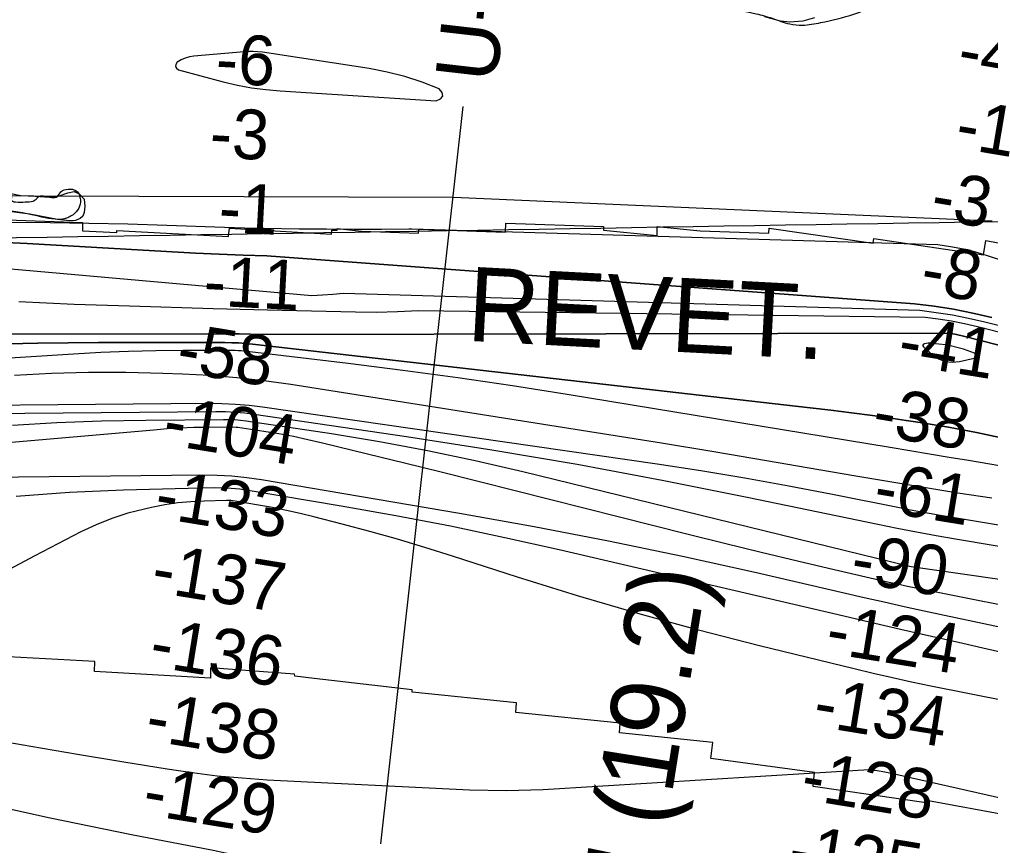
# Model space of a CAD drawing. Extents: x 3855477 to 3893699, y 299188 to 325115.
# Drawn here: x 3880980 to 3882289, y 319294 to 320408 of the extents above; entities that cross this region are included whole.
import ezdxf

# ---------------------------------------------------------------- set-up
doc = ezdxf.new("R2010")
doc.units = 0
for name, color, linetype in [('V-CHAN-NAID', 7, 'Continuous'), ('V-GRID-MAJR', 7, 'Continuous'), ('V-RIVR-EDGE', 7, 'Continuous'), ('V-RIVR-RANG', 7, 'Continuous'), ('V-RIVR-RANG-IDEN', 7, 'Continuous'), ('V-RRAP-FSHR', 7, 'Continuous'), ('V-RRAP-RVMT', 7, 'Continuous'), ('V-RRAP-RVMT-IDEN', 7, 'Continuous'), ('V-TOPO-DPTH', 7, 'Continuous'), ('V-TOPO-MAJR', 7, 'Continuous'), ('V-TOPO-MINR', 7, 'Continuous'), ('V-WETL-SWMP', 7, 'Continuous')]:
    doc.layers.add(name, color=color, linetype=linetype)

msp = doc.modelspace()

# ---------------------------------------------------------------- linework, layer by layer
at = {"layer": 'V-GRID-MAJR'}
msp.add_spline([(3859493.4, 319767), (3864801.7, 319851.5), (3870110.1, 319936.8), (3875418.4, 320022.9), (3880726.7, 320109.8), (3886035, 320197.4), (3891343.3, 320285.8)], degree=3, dxfattribs=at)
at = {"layer": 'V-RIVR-EDGE'}
for points in [[(3882135.7, 320427.2), (3882154.8, 320437.3), (3882187.6, 320451.1), (3882206.3, 320459.1), (3882223.1, 320472.6), (3882233.5, 320480.5), (3882236.3, 320481.3), (3882246.6, 320478.5), (3882877.5, 320143.8), (3882887.8, 320136.6), (3882897.3, 320111.8), (3882913.1, 320040.1)], [(3881795.7, 320430.8), (3881827.6, 320431.9), (3881855.5, 320429.5), (3881925.7, 320424.1), (3881972.7, 320415.6), (3881994.6, 320409.6), (3882018.1, 320401.9), (3882035.2, 320400.3), (3882059.9, 320403.8), (3882104.6, 320415.3), (3882135.7, 320427.2)], [(3879697, 320125.3), (3879719.6, 320127.7), (3879729.6, 320126.8), (3879733.2, 320123.2), (3879733.6, 320118.9), (3879739.5, 320088.6), (3879740.6, 320082.6), (3879743.4, 320081.4), (3879749.4, 320081.4), (3879752.2, 320084.5), (3879744.7, 320122), (3879744.3, 320126.8), (3879747.1, 320126.8), (3879767.9, 320130.7), (3879777.8, 320129.9), (3879787, 320126.3), (3879796.9, 320118.3), (3879802.1, 320105.1), (3879803.6, 320100), (3879808, 320098), (3879817.2, 320099.5), (3879824, 320102.3), (3879826.8, 320106.3), (3879826.8, 320112.3), (3879824, 320128.2), (3879824.9, 320133.8), (3879827.2, 320134.6), (3879832.8, 320135), (3879839.6, 320134.9), (3879849.2, 320136.5), (3879852.8, 320140.5), (3879854, 320146.9), (3879857.6, 320148.8), (3879860.8, 320149.6), (3879865.9, 320148.8), (3879880.7, 320141.2), (3879897, 320142.4), (3879920.5, 320148.3), (3879924.5, 320146.7), (3879924.5, 320142.7), (3879920.5, 320124.8), (3879922.9, 320122.8), (3879934, 320123.1), (3879938.4, 320126.3), (3879949.2, 320127.1), (3879961.1, 320127.1), (3879967.9, 320131.8), (3879971.5, 320137.4), (3879976.3, 320151.3), (3879987.1, 320161.3), (3880003.9, 320165.6), (3880021, 320166), (3880035, 320165.1), (3880049.7, 320169.1), (3880055.3, 320169.5), (3880068.4, 320162.7), (3880087.1, 320155.4), (3880095.9, 320154.2), (3880116.6, 320156.2), (3880150.1, 320161.7), (3880176.4, 320163.6), (3880209.9, 320166.7), (3880232.2, 320168.6), (3880259.8, 320175.3), (3880270.9, 320178.9), (3880279.3, 320179.3), (3880287.3, 320180.1), (3880297.2, 320184.8), (3880310, 320186.8), (3880320.8, 320187.9), (3880345.9, 320190.7), (3880358.6, 320194.2), (3880377.8, 320201.4), (3880395.7, 320206.1), (3880415.3, 320214.4), (3880426.1, 320220), (3880431.2, 320220), (3880447.2, 320217.1), (3880458.3, 320216.7), (3880469.5, 320216.7), (3880493, 320214.2), (3880506.5, 320213), (3880520.1, 320214.6), (3880541.6, 320212.5), (3880558.7, 320207.7), (3880566.3, 320204.5), (3880579.5, 320203.2), (3880606.5, 320200.4), (3880635.6, 320198.3), (3880664.3, 320198.3), (3880680.7, 320199.4), (3880692.2, 320199.4), (3880713.3, 320196.1), (3880741.6, 320190.5), (3880767.9, 320187.6), (3880798.2, 320184.8), (3880844.8, 320178.7), (3880850.4, 320180.3), (3880860.4, 320184.6), (3880868.3, 320186.2), (3880878.7, 320186.2), (3880899.8, 320183.3), (3880916.2, 320179.3), (3880934.5, 320174.9), (3880964.4, 320170), (3880969.1, 320168.8), (3880968.3, 320165.2), (3880974.3, 320162), (3880987.4, 320162), (3880998.2, 320163.2), (3881003.4, 320167.1), (3881006.2, 320169.5), (3881014.2, 320169.9), (3881026.1, 320167.9), (3881030.5, 320169.1), (3881035.7, 320175.8), (3881045.3, 320179), (3881051.3, 320179), (3881058, 320175.4), (3881061.2, 320168.2), (3881062, 320161.8), (3881058, 320151.1), (3881049.6, 320143.1), (3881043.2, 320139.9), (3881032.4, 320138.4), (3880996.2, 320144.8), (3880947.2, 320152.9), (3880920.5, 320156.2), (3880894.2, 320155.4), (3880850.3, 320151.2), (3880831.6, 320150.4), (3880807.3, 320154.9), (3880789.8, 320158.1), (3880775, 320163.3), (3880750.7, 320165.8), (3880733.2, 320167), (3880726.8, 320165.4), (3880717.2, 320164.6), (3880710.9, 320165.9), (3880707.3, 320170.7), (3880704.5, 320173.8), (3880697.3, 320174.7), (3880679, 320177.5), (3880672.2, 320176.7), (3880659.9, 320172.4), (3880641.1, 320172.4), (3880568.6, 320179), (3880520.4, 320181.1), (3880484.9, 320181.6), (3880478.6, 320182.8), (3880469.8, 320189.2), (3880461.5, 320190), (3880428.4, 320187.3), (3880417.2, 320185.7), (3880414, 320182.5), (3880409.6, 320177.8), (3880403.6, 320176.6), (3880390.1, 320175.4), (3880368.6, 320176.3), (3880354.6, 320176.3), (3880341.9, 320175.1), (3880318.3, 320168.8), (3880272.9, 320157), (3880215.1, 320147.2), (3880160, 320141.7), (3880146.5, 320140.2), (3880123.4, 320133), (3880083.9, 320124.4), (3880001, 320115), (3879947.5, 320106.4), (3879873.4, 320088.6), (3879836.7, 320081.5), (3879819.9, 320079.2), (3879798.4, 320075.3), (3879788.8, 320072.1), (3879781.2, 320066.9), (3879773.3, 320065.4), (3879750.1, 320060.2), (3879721, 320049.9), (3879669.2, 320031.3), (3879631.7, 320017.1), (3879566.3, 320000.9), (3879510, 319988.3), (3879446.7, 319976.1), (3879406.8, 319967.4), (3879349.7, 319952.4), (3879285.9, 319934.6), (3879218.1, 319916.9), (3879183.4, 319903.8), (3879155.9, 319896.7), (3879139.2, 319893.2), (3879093.7, 319885.3), (3879060.6, 319877), (3878986, 319855.3), (3878942.6, 319840.2), (3878915.4, 319828.4), (3878895.5, 319814.5), (3878875.1, 319802.9), (3878854.8, 319795.8), (3878818.5, 319787.5), (3878772.2, 319780.9), (3878725.6, 319767.1), (3878653.4, 319749.3), (3878584.8, 319736.3), (3878566.5, 319736.4), (3878560.5, 319740.4), (3878558.5, 319746.7), (3878560.2, 319750.7), (3878564.9, 319754.3), (3878579.3, 319757.1), (3878593.7, 319761)]]:
    msp.add_spline(points, degree=3, dxfattribs=at)
at = {"layer": 'V-RIVR-RANG'}
msp.add_line((3881577.5, 320290.5), (3881466.5, 319296.7), dxfattribs=at)
at = {"layer": 'V-RRAP-FSHR'}
msp.add_lwpolyline([(3876931.2, 318781), (3877153.9, 318947.9), (3877384.1, 319090.2), (3877720.6, 319286.6), (3878185, 319523.3), (3878396.2, 319649), (3878618, 319749.1), (3878835.2, 319834.1), (3879377.4, 319985.4), (3880023.2, 320134.6), (3880260.9, 320172), (3880414.8, 320178.8), (3880574.3, 320171.5), (3881565, 320168.5), (3882291, 320136.7)], dxfattribs=at)
at = {"layer": 'V-RRAP-RVMT'}
for p, q in [((3880947.9, 320138.3), (3881064.9, 320134.1)), ((3881064.9, 320134.1), (3881064.5, 320123.1)), ((3881634.8, 320121.2), (3881635.2, 320133.5)), ((3881635.2, 320133.5), (3881767.1, 320128.8)), ((3881064.5, 320123.1), (3881111, 320120.6)), ((3881111, 320120.6), (3881111.2, 320123.4)), ((3881111.2, 320123.4), (3881261.6, 320115.3)), ((3881261.6, 320115.3), (3881262.7, 320126.8)), ((3881262.7, 320126.8), (3881400.6, 320118.6)), ((3881400.6, 320118.6), (3881400.7, 320124.1)), ((3881400.7, 320124.1), (3881408.1, 320123.9)), ((3881408.1, 320123.9), (3881408.4, 320126.4)), ((3881408.4, 320126.4), (3881440.8, 320122.7)), ((3881440.8, 320122.7), (3881517.7, 320120)), ((3881517.7, 320120), (3881517.9, 320125.4)), ((3881517.9, 320125.4), (3881634.8, 320121.2)), ((3881767.1, 320128.8), (3881767, 320124.1)), ((3881767, 320124.1), (3881839.2, 320116.9)), ((3881839.2, 320116.9), (3881839.5, 320128.9)), ((3881839.5, 320128.9), (3881897.4, 320123.1)), ((3881897.4, 320123.1), (3881989.9, 320119.9)), ((3881989.9, 320119.9), (3881990.4, 320126.5)), ((3881990.4, 320126.5), (3882130.6, 320106.6)), ((3882130.6, 320106.6), (3882131.4, 320112.5)), ((3882131.4, 320112.5), (3882279.3, 320090.7)), ((3882279.3, 320090.7), (3882282.3, 320109.8)), ((3882282.3, 320109.8), (3882422.1, 320084.1)), ((3881081.3, 319542.5), (3880964.9, 319548.8)), ((3881080.9, 319528.8), (3881081.3, 319542.5)), ((3881237.2, 319520.1), (3881080.9, 319528.8)), ((3881350.5, 319525.2), (3881237.1, 319534)), ((3881237.1, 319534), (3881237.2, 319520.1)), ((3881350.8, 319522.5), (3881350.5, 319525.2)), ((3881376.9, 319519.7), (3881350.8, 319522.5)), ((3881509.1, 319504.4), (3881376.9, 319519.7)), ((3881509.2, 319501), (3881509.1, 319504.4)), ((3881649.6, 319486.7), (3881509.2, 319501)), ((3881649.1, 319473.9), (3881649.6, 319486.7)), ((3881789.5, 319459.5), (3881649.1, 319473.9)), ((3881788.5, 319446.2), (3881789.5, 319459.5)), ((3881914.4, 319433.2), (3881788.5, 319446.2)), ((3881911.8, 319411.7), (3881914.4, 319433.2)), ((3882051.4, 319392.9), (3881911.8, 319411.7)), ((3882049.6, 319374), (3882051.4, 319392.9)), ((3882205.3, 319351.6), (3882049.6, 319374)), ((3882205.4, 319354.4), (3882205.3, 319351.6)), ((3882312.6, 319334.9), (3882205.4, 319354.4))]:
    msp.add_line(p, q, dxfattribs=at)
at = {"layer": 'V-TOPO-DPTH'}
for points in [[(3880922.5, 320109.3), (3880990.2, 320106.1), (3881217, 320093), (3881249, 320091.4), (3881281.1, 320090.1), (3881313.1, 320089.4), (3882186.4, 320024.8), (3882212.7, 320021.4), (3882238.8, 320017.3), (3882264.8, 320012.1), (3882290.6, 320006.2)], [(3882449.1, 319948.7), (3882271.4, 319993.5), (3882253.8, 319997.5), (3882236.2, 320001.1), (3882218.4, 320003.9), (3882200.5, 320006.2), (3881517.6, 320015.4), (3881489.3, 320013.7), (3881461, 320013.1), (3881432.7, 320013.2), (3881313.9, 320016.1), (3881295.7, 320016.6), (3881277.4, 320017.1), (3881259.2, 320017.6), (3881240.9, 320018.1), (3881128.1, 320021.3), (3881053.4, 320023.9), (3880978.8, 320027.3)], [(3882449.1, 319948.7), (3882271.4, 319993.5), (3882253.8, 319997.5), (3882236.2, 320001.1), (3882218.4, 320003.9), (3882200.5, 320006.2), (3881517.6, 320015.4), (3881489.3, 320013.7), (3881461, 320013.1), (3881432.7, 320013.2), (3881313.9, 320016.1), (3881295.7, 320016.6), (3881277.4, 320017.1), (3881259.2, 320017.6), (3881240.9, 320018.1), (3881128.1, 320021.3), (3881053.4, 320023.9), (3880978.8, 320027.3)], [(3880768.3, 319983.6), (3881244.9, 319984.4), (3881260.4, 319984.3), (3881275.8, 319984.1), (3881291.2, 319983.7), (3881306.7, 319983.2), (3882233.5, 319985), (3882242.9, 319983.1), (3882252.2, 319980.9), (3882346, 319957.2)], [(3882346, 319957.2), (3882252.2, 319980.9), (3882242.9, 319983.1), (3882233.5, 319985), (3881306.7, 319983.2), (3881291.2, 319983.7), (3881275.8, 319984.1), (3881260.4, 319984.3), (3881244.9, 319984.4), (3880768.3, 319983.6)], [(3880923.2, 319969.8), (3881004.6, 319971.5), (3881086.1, 319972.3), (3881256.4, 319972.4), (3881265.8, 319972.2), (3881275.2, 319971.9), (3881284.5, 319971.2), (3881293.9, 319970.3), (3882045.8, 319884.6), (3882073.7, 319881.3), (3882101.6, 319877.8), (3882129.5, 319874), (3882157.4, 319870.1), (3882174.9, 319867.5), (3882194, 319864.6), (3882213, 319861.5), (3882232, 319858.2), (3882251, 319854.7), (3882269.9, 319851), (3882288.8, 319847.2), (3882307.7, 319843.1)], [(3882307.7, 319843.1), (3882288.8, 319847.2), (3882269.9, 319851), (3882251, 319854.7), (3882232, 319858.2), (3882213, 319861.5), (3882194, 319864.6), (3882174.9, 319867.5), (3882157.4, 319870.1), (3882129.5, 319874), (3882101.6, 319877.8), (3882073.7, 319881.3), (3882045.8, 319884.6), (3881293.9, 319970.3), (3881284.5, 319971.2), (3881275.2, 319971.9), (3881265.8, 319972.2), (3881256.4, 319972.4), (3881086.1, 319972.3), (3881004.6, 319971.5), (3880923.2, 319969.8)], [(3882257.3, 319961.8), (3882252.2, 319963.4), (3882247.1, 319964.8), (3882233, 319968.4), (3882228.6, 319969.2), (3882209.8, 319971.2), (3882207.2, 319971.4), (3882204.7, 319971.4), (3882202.1, 319971.2), (3882199.6, 319970.9), (3882198.3, 319970.1), (3882197.6, 319969.1), (3882197.7, 319967.9), (3882198.3, 319966.6), (3882210.4, 319955.8), (3882218.8, 319950.4), (3882227.6, 319946.7), (3882237.1, 319945.8), (3882247, 319946.7), (3882266.7, 319951.5), (3882268.5, 319953), (3882269.3, 319954.6), (3882268.8, 319956.3), (3882267.2, 319958.1), (3882262.3, 319960.1), (3882257.3, 319961.8)]]:
    msp.add_lwpolyline(points, dxfattribs=at)
at = {"layer": 'V-TOPO-MAJR'}
for points in [[(3882441.8, 319781.9), (3882259.3, 319813.2), (3882232.9, 319817.6), (3882206.5, 319822.1), (3882180.1, 319826.5), (3882153.7, 319830.9), (3881718, 319902.4), (3881644.3, 319914), (3881570.6, 319925), (3881496.7, 319934.9), (3881422.8, 319944.2), (3881282.7, 319960.7), (3881278.7, 319961.1), (3881274.7, 319961.4), (3881270.6, 319961.6), (3881266.6, 319961.7), (3881200.5, 319961.6), (3881163.5, 319961.2), (3881126.5, 319960.3), (3881089.5, 319958.8), (3881052.5, 319956.8), (3880638, 319930.5)], [(3882361.9, 319606.9), (3882204.1, 319638), (3882190.5, 319640.7), (3882176.9, 319643.6), (3882163.3, 319646.5), (3882149.8, 319649.6), (3882078.1, 319666.2), (3882028.8, 319677.8), (3881979.5, 319689.5), (3881930.3, 319701.6), (3881881.1, 319713.8), (3881647.9, 319772.6), (3881598.2, 319785.1), (3881548.4, 319797.5), (3881498.6, 319809.9), (3881448.8, 319822.1), (3881388.3, 319836.9), (3881368.7, 319841.4), (3881349, 319845.6), (3881329.2, 319849.2), (3881309.3, 319852.5), (3881274.1, 319857.7), (3881271.8, 319858), (3881267.1, 319858.4), (3881264.8, 319858.4), (3881233.2, 319858.1), (3881215, 319857.7), (3881196.9, 319857), (3881178.8, 319855.9), (3881160.7, 319854.5), (3880626.9, 319807.9)]]:
    msp.add_lwpolyline(points, dxfattribs=at)
at = {"layer": 'V-TOPO-MINR'}
for points in [[(3881294.9, 320364.8), (3881288.7, 320364.8), (3881282.5, 320364.5), (3881214.9, 320358.5), (3881208.9, 320357.5), (3881203.1, 320355.9), (3881197.7, 320353.4), (3881192.5, 320350.3), (3881190.6, 320347.3), (3881190.1, 320344.6), (3881191.6, 320342.2), (3881194.3, 320340), (3881254.5, 320324.1), (3881273.5, 320319.6), (3881292.6, 320315.9), (3881311.9, 320313.4), (3881331.4, 320311.6), (3881541.7, 320298.3), (3881547.5, 320301.2), (3881550.6, 320304.8), (3881549.5, 320309.4), (3881545.6, 320314.7), (3881522.6, 320323.5), (3881499.3, 320331.2), (3881475.4, 320337), (3881451.2, 320341.7), (3881307.2, 320363.7), (3881301, 320364.4), (3881294.9, 320364.8)], [(3882380, 320058.4), (3882286, 320089.1), (3882269.2, 320094.1), (3882252.2, 320098.3), (3882235, 320101.6), (3882217.7, 320104.2), (3881508.8, 320125.1), (3881504.6, 320125.1), (3881467.7, 320124.9), (3881430.7, 320124.9), (3881393.8, 320125.1), (3881356.8, 320125.5), (3881309.8, 320126.2), (3881296.3, 320126.4), (3881282.9, 320126.7), (3881269.5, 320127.1), (3881256.1, 320127.5), (3881178.2, 320130.3), (3881125.8, 320131.9), (3881073.4, 320133.1), (3881021, 320133.8), (3880968.6, 320134.1)], [(3882290.6, 320006.2), (3882264.8, 320012.1), (3882238.8, 320017.3), (3882212.7, 320021.4), (3882186.4, 320024.8), (3881313.1, 320089.4), (3881281.1, 320090.1), (3881249, 320091.4), (3881217, 320093), (3880990.2, 320106.1), (3880922.5, 320109.3)], [(3882557.8, 319930.3), (3882281, 319999.8), (3882259.3, 320004.8), (3882237.5, 320009.2), (3882215.5, 320012.6), (3882193.5, 320015.5), (3881416.4, 320038.4), (3881402.3, 320037.2), (3881388.2, 320036.2), (3881374, 320035.5), (3880734.5, 320091.9)], [(3882449.1, 319948.7), (3882271.4, 319993.5), (3882253.8, 319997.5), (3882236.2, 320001.1), (3882218.4, 320003.9), (3882200.5, 320006.2), (3881517.6, 320015.4), (3881489.3, 320013.7), (3881461, 320013.1), (3881432.7, 320013.2), (3881313.9, 320016.1), (3881295.7, 320016.6), (3881277.4, 320017.1), (3881259.2, 320017.6), (3881240.9, 320018.1), (3881128.1, 320021.3), (3881053.4, 320023.9), (3880978.8, 320027.3)], [(3882346, 319957.2), (3882252.2, 319980.9), (3882242.9, 319983.1), (3882233.5, 319985), (3881306.7, 319983.2), (3881291.2, 319983.7), (3881275.8, 319984.1), (3881260.4, 319984.3), (3881244.9, 319984.4), (3880768.3, 319983.6)], [(3882307.7, 319843.1), (3882288.8, 319847.2), (3882269.9, 319851), (3882251, 319854.7), (3882232, 319858.2), (3882213, 319861.5), (3882194, 319864.6), (3882174.9, 319867.5), (3882157.4, 319870.1), (3882129.5, 319874), (3882101.6, 319877.8), (3882073.7, 319881.3), (3882045.8, 319884.6), (3881293.9, 319970.3), (3881284.5, 319971.2), (3881275.2, 319971.9), (3881265.8, 319972.2), (3881256.4, 319972.4), (3881086.1, 319972.3), (3881004.6, 319971.5), (3880923.2, 319969.8)], [(3882257.3, 319961.8), (3882252.2, 319963.4), (3882247.1, 319964.8), (3882233, 319968.4), (3882228.6, 319969.2), (3882209.8, 319971.2), (3882207.2, 319971.4), (3882204.7, 319971.4), (3882202.1, 319971.2), (3882199.6, 319970.9), (3882198.3, 319970.1), (3882197.6, 319969.1), (3882197.7, 319967.9), (3882198.3, 319966.6), (3882210.4, 319955.8), (3882218.8, 319950.4), (3882227.6, 319946.7), (3882237.1, 319945.8), (3882247, 319946.7), (3882266.7, 319951.5), (3882268.5, 319953), (3882269.3, 319954.6), (3882268.8, 319956.3), (3882267.2, 319958.1), (3882262.3, 319960.1), (3882257.3, 319961.8)], [(3882290.8, 319762.6), (3882244.9, 319769.6), (3882199, 319776.9), (3882153.1, 319784.5), (3882107.3, 319792.3), (3882057.5, 319801), (3881986.8, 319813.1), (3881916, 319825), (3881845.2, 319836.6), (3881774.3, 319848), (3881345.5, 319915.7), (3881309.2, 319920.7), (3881272.7, 319924.9), (3881236.2, 319927.8), (3881199.5, 319929.8), (3881173, 319930.8), (3881123, 319931.9), (3881073, 319932), (3881023.1, 319930.5), (3880973.1, 319928)], [(3882318.6, 319723.1), (3882218.9, 319739.8), (3882206.2, 319742), (3882193.6, 319744.2), (3882181, 319746.6), (3882168.4, 319749.1), (3882075.8, 319767.6), (3882016.8, 319778.9), (3881957.7, 319789.6), (3881898.5, 319799.3), (3881839.2, 319808.3), (3881307.4, 319885.2), (3881289.2, 319887.4), (3881271, 319889), (3881252.7, 319889.8), (3881234.4, 319890.1), (3880726.9, 319885.9)], [(3880923.6, 319875.9), (3880987.1, 319877.2), (3881244.5, 319879.5), (3881257.5, 319879.3), (3881270.5, 319878.7), (3881283.4, 319877.5), (3881296.3, 319876), (3881501.4, 319845.7), (3881616.6, 319827.7), (3881731.6, 319808.3), (3881846.2, 319786.9), (3881960.6, 319764.2), (3882136.8, 319727.6), (3882162.9, 319722.3), (3882189.1, 319717.2), (3882215.4, 319712.5), (3882241.7, 319707.9), (3882498.3, 319664.8)], [(3880970.5, 319861), (3881030.3, 319864.5), (3881090.2, 319866.7), (3881150.1, 319867.9), (3881254.7, 319868.9), (3881262.3, 319868.8), (3881270, 319868.5), (3881277.6, 319867.8), (3881285.2, 319866.8), (3881400.2, 319849.6), (3881465.1, 319838.9), (3881529.8, 319827.1), (3881594.1, 319813.5), (3881658.2, 319798.7), (3882179.7, 319671.1), (3882181.7, 319670.6), (3882185.1, 319670.1), (3882188.1, 319669.7), (3882900.2, 319567.4)], [(3883092.4, 319420.9), (3882226.6, 319604.5), (3882199.5, 319610.3), (3882172.4, 319616.2), (3882145.3, 319622.3), (3882118.3, 319628.5), (3881973.3, 319661.8), (3881873.6, 319683.9), (3881773.7, 319704.8), (3881673.5, 319723.9), (3881573, 319741.9), (3881306.1, 319787.4), (3881286.1, 319790.2), (3881266.1, 319792.4), (3881246.1, 319793.4), (3881225.9, 319793.7), (3880689.6, 319787.9)], [(3882334, 319547.8), (3882278.4, 319560.5), (3882251.4, 319566.6), (3882209.4, 319576.2), (3882167.3, 319585.8), (3882125.3, 319595.5), (3882083.3, 319605.2), (3881707.3, 319692.9), (3881634.1, 319709.2), (3881560.8, 319724.7), (3881487.1, 319738.8), (3881413.3, 319751.9), (3881288.2, 319773.1), (3881276.8, 319774.7), (3881265.3, 319775.8), (3881253.9, 319776.3), (3881242.3, 319776.4), (3881120, 319773.5), (3881047.4, 319770.2), (3880975.1, 319764.9)], [(3882775.2, 319396.9), (3882208.4, 319509.4), (3882182.4, 319514.7), (3882156.5, 319520.3), (3882130.6, 319526.2), (3882104.8, 319532.4), (3881977.2, 319563.7), (3881895.1, 319584.7), (3881813.3, 319607), (3881732, 319631), (3881651, 319656.2), (3881563.3, 319684.6), (3881526.4, 319696.1), (3881489.3, 319707.3), (3881452, 319717.7), (3881414.6, 319727.7), (3881376.5, 319737.5), (3881358, 319742.1), (3881339.5, 319746.2), (3881320.8, 319750), (3881302.1, 319753.4), (3881270.3, 319758.7), (3881267.4, 319759.1), (3881264.5, 319759.4), (3881261.6, 319759.5), (3881258.7, 319759.5), (3881228.7, 319758.8), (3881210.9, 319757.8), (3881193.1, 319756.2), (3881175.5, 319753.5), (3881157.9, 319750.2), (3881148.1, 319748), (3881126, 319742.2), (3881104.3, 319735.3), (3881083.2, 319726.7), (3881062.5, 319717.1), (3881000.4, 319685.1), (3880640.2, 319492.8)], [(3880932.5, 319439.2), (3880995.1, 319428.3), (3881057.8, 319417.7), (3881120.4, 319407.2), (3881179, 319397.6), (3881212.5, 319392.6), (3881246.1, 319388.4), (3881279.8, 319385.4), (3881313.6, 319383.1), (3881586.3, 319369.5), (3881636.1, 319368.6), (3881685.7, 319369.8), (3882125, 319396.9), (3882135.8, 319395.5), (3882146.4, 319393.6), (3882157, 319391.4), (3882308.2, 319357.4)], [(3880966.1, 319343.8), (3881020.9, 319331.8), (3881075.8, 319320.4), (3881130.8, 319309.4), (3881208, 319294.3), (3881224.5, 319291.1), (3881240.9, 319287.9), (3881257.4, 319284.7), (3881273.8, 319281.4), (3881393.2, 319257.5), (3881469.1, 319241.6), (3881544.9, 319224.8), (3881620.3, 319206.7), (3881695.5, 319187.7), (3882050.9, 319094.3), (3882067.6, 319089.9), (3882084.4, 319085.5), (3882101.1, 319081.2), (3882117.8, 319076.8), (3882134.6, 319072.5), (3882151.3, 319068.3), (3882168.1, 319064.2), (3882185, 319060.3), (3882881.4, 318900.3)]]:
    msp.add_lwpolyline(points, dxfattribs=at)
at = {"layer": 'V-WETL-SWMP'}
for points in [[(3882051.3, 320410.2), (3882035.9, 320405.9), (3882018.2, 320404.5), (3882005.8, 320405.8), (3881984.6, 320411.7)], [(3880957.2, 320175.8), (3880981.7, 320170.7), (3881000.9, 320169.7), (3881020.6, 320168.3), (3881033.1, 320170.2), (3881044.8, 320174.4), (3881053.3, 320176), (3881060.1, 320172.7), (3881066.8, 320165.8), (3881067.9, 320156.5), (3881067, 320147.7), (3881065, 320142.9), (3881061.7, 320139.7), (3881055.3, 320136.9), (3881047.2, 320136.6), (3881030.8, 320138.4), (3880993.8, 320145.3), (3880955.3, 320150.5)]]:
    msp.add_lwpolyline(points, dxfattribs=at)

# ---------------------------------------------------------------- texts
at = {"layer": 'V-CHAN-NAID'}
msp.add_text('FT. JACKSON "19" (19.2)', height=100, rotation=80.938, dxfattribs=at).set_placement((3881665.1, 318145.1))
at = {"layer": 'V-RIVR-RANG'}
for s, rotation, p in [('-4', 350.4483, (3882242, 320336.4)), ('-6', 356.9883, (3881243.2, 320322.3)), ('-3', 356.9883, (3881235.1, 320222.5)), ('-1', 350.4483, (3882239.1, 320235.5)), ('-3', 350.4483, (3882205.9, 320139.7)), ('-1', 356.9883, (3881247.2, 320121.8)), ('-8', 350.4483, (3882192.1, 320040.6)), ('-11', 356.9883, (3881226.9, 320022.7)), ('-41', 350.7269, (3882161.6, 319944)), ('-58', 350.7269, (3881188.9, 319933.6)), ('-38', 350.7269, (3882127.2, 319848.3)), ('-104', 350.7269, (3881170.7, 319835.9)), ('-61', 350.7269, (3882128.8, 319746.7)), ('-133', 350.7269, (3881159.7, 319737)), ('-90', 350.7269, (3882097.9, 319650.4)), ('-137', 350.7269, (3881155.2, 319637)), ('-124', 350.7269, (3882064.4, 319554.6)), ('-136', 350.7269, (3881152.8, 319536.7)), ('-134', 350.7269, (3882047.5, 319456)), ('-138', 350.7269, (3881147.3, 319436.9)), ('-128', 350.7269, (3882030.9, 319357.4)), ('-129', 350.7269, (3881143.6, 319336.9)), ('-125', 350.7269, (3882013.5, 319258.9))]:
    msp.add_text(s, height=67, rotation=rotation, dxfattribs=at).set_placement(p)
at = {"layer": 'V-RIVR-RANG-IDEN'}
msp.add_text('U-070', height=83, rotation=83.4853, dxfattribs=at).set_placement((3881622.6, 320321.1))
at = {"layer": 'V-RRAP-RVMT-IDEN'}
msp.add_text('REVET.', height=100, rotation=356.9872, dxfattribs=at).set_placement((3881581.9, 319974.9))

doc.saveas('drawing.dxf')
